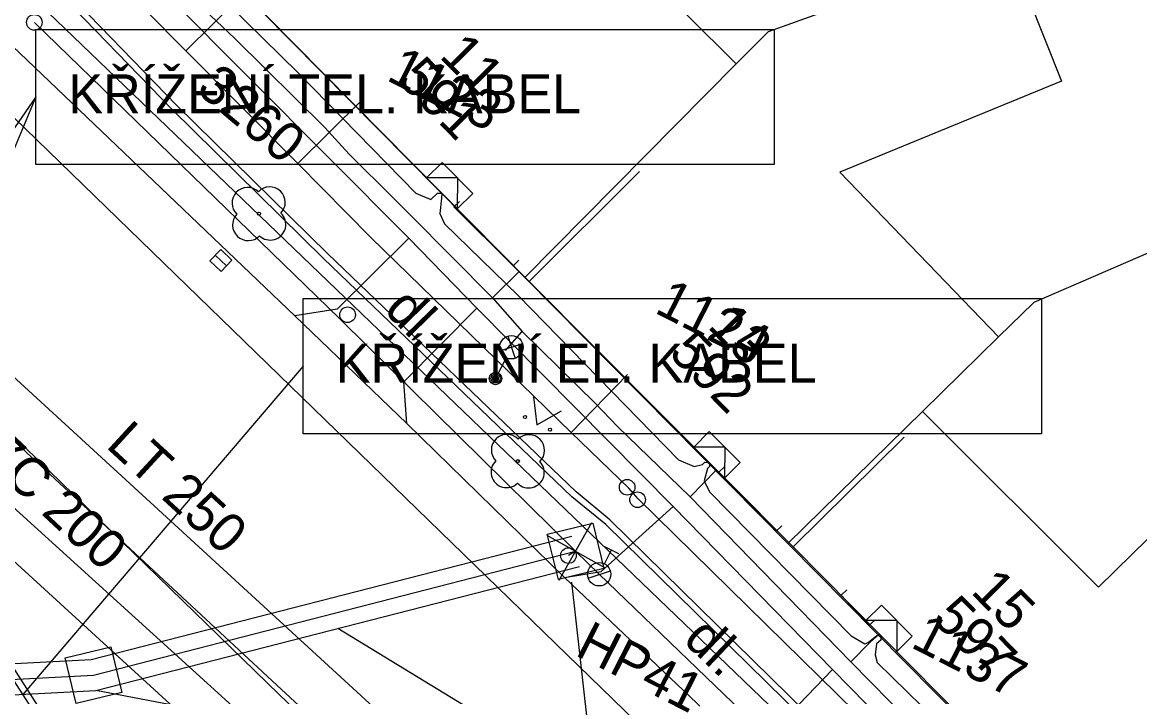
# Model space of a CAD drawing. Extents: x -601580 to 4, y -1204314 to 4.
# Drawn here: x -595811.49 to -595775.66, y -1203075.88 to -1203054.27 of the extents above; entities that cross this region are included whole.
import ezdxf

# ---------------------------------------------------------------- set-up
doc = ezdxf.new("R2010")
doc.units = 0
for name, color, linetype in [('00-EON NN', 7, 'Continuous'), ('00-EON VN', 7, 'Continuous'), ('00-INNOGY-NTL', 7, 'Continuous'), ('00-INNOGY-STL', 7, 'Continuous'), ('00-KN-HRANICE PARCEL', 7, 'Continuous'), ('00-KN-PARC. CISLA', 7, 'Continuous'), ('00-KN-VNITRNI KRESBA', 7, 'Continuous'), ('00-POLOHOPIS', 7, 'Continuous'), ('00-SITE KOM. KABEL', 7, 'Continuous'), ('00-VAK-KANAL-POTRUBI', 7, 'Continuous'), ('00-VAK-VODA-RAD IGIS', 7, 'Continuous'), ('11-REKONSTRUKCE  VYKOP', 7, 'Continuous'), ('11-REKONSTRUKCE VODOVOD', 7, 'Continuous'), ('11-REKONSTRUKCE VODOVOD POPIS', 7, 'Continuous'), ('Vrstva 22', 7, 'Continuous'), ('Vrstva 26', 7, 'Continuous'), ('Vrstva 27', 7, 'Continuous'), ('Vrstva 28', 7, 'Continuous'), ('Vrstva 31', 7, 'Continuous'), ('Vrstva 33', 7, 'Continuous'), ('Vrstva 36', 7, 'Continuous'), ('Vrstva 6', 7, 'Continuous'), ('Vrstva 9', 7, 'Continuous')]:
    doc.layers.add(name, color=color, linetype=linetype)

# ---------------------------------------------------------------- blocks, each defined once
blk = doc.blocks.new('6.560_600')
at = {"layer": 'Vrstva 33'}
for p, q in [((-0.265, 0.86), (0.265, 1.39)), ((-0.265, 1.39), (0.265, 0.86)), ((0, 0.75), (0, 0))]:
    blk.add_line(p, q, dxfattribs=at)
for centre, radius in [((0, 1.125), 0.375), ((0, 0), 0.2), ((0, 0), 0.145), ((0, 0), 0.0876)]:
    blk.add_circle(centre, radius, dxfattribs=at)
blk = doc.blocks.new('6.14A_526')
at = {"layer": 'Vrstva 28'}
blk.add_circle((0, 0), 0.25, dxfattribs=at)
blk = doc.blocks.new('6.14A_528')
at = {"layer": 'Vrstva 28'}
blk.add_circle((0, 0), 0.25, dxfattribs=at)
blk = doc.blocks.new('6.13_90')
at = {"layer": 'Vrstva 28'}
for p, q in [((-0.25, 0.875), (0.25, 0.875)), ((0, 0.375), (0, 0.875)), ((-0.258, -0.272), (0.272, 0.258))]:
    blk.add_line(p, q, dxfattribs=at)
blk.add_circle((0, 0), 0.375, dxfattribs=at)
blk = doc.blocks.new('6.14A_1032')
at = {"layer": 'Vrstva 28'}
blk.add_circle((0, 0), 0.25, dxfattribs=at)
blk = doc.blocks.new('3.13_550')
at = {"layer": 'Vrstva 22'}
blk.add_circle((0, 0), 0.05, dxfattribs=at)
for centre, start, end in [((0, 0.5), 0, 180), ((-0.5, 0), 90, 270), ((0.5, 0), 270, 90), ((0, -0.5), 180, 0)]:
    blk.add_arc(centre, 0.5, start, end, dxfattribs=at)
blk = doc.blocks.new('6.14B_26')
at = {"layer": 'Vrstva 31'}
blk.add_circle((0, 0), 0.25, dxfattribs=at)
blk = doc.blocks.new('6.14B_28')
at = {"layer": 'Vrstva 31'}
blk.add_circle((0, 0), 0.25, dxfattribs=at)
blk = doc.blocks.new('3.14_126')
at = {"layer": 'Vrstva 36'}
blk.add_lwpolyline([(-0.5, 0.75), (0, 0), (0.5, 0.75)], dxfattribs=at)
for centre in [(-0.45, 0.05), (0.449, 0.05)]:
    blk.add_circle(centre, 0.05, dxfattribs=at)
blk = doc.blocks.new('3.13_552')
at = {"layer": 'Vrstva 22'}
blk.add_circle((0, 0), 0.05, dxfattribs=at)
for centre, start, end in [((0, 0.5), 0.0001, 180.0001), ((-0.5, 0), 90.0001, 270.0001), ((0.5, 0), 270.0001, 90.0001), ((0, -0.5), 180.0001, 0.0001)]:
    blk.add_arc(centre, 0.5, start, end, dxfattribs=at)
blk = doc.blocks.new('6.30_316')
at = {"layer": 'Vrstva 27'}
blk.add_line((-0.251, 0), (0.251, 0), dxfattribs=at)
blk.add_lwpolyline([(-0.25, -0.25), (0.25, -0.25), (0.25, 0.25), (-0.25, 0.25)], close=True, dxfattribs=at)
blk = doc.blocks.new('VCHOD_220')
at = {"layer": 'Vrstva 6'}
blk.add_line((0, 0.25), (0, 0), dxfattribs=at)
blk = doc.blocks.new('VCHOD_222')
at = {"layer": 'Vrstva 6'}
blk.add_line((0, 0.25), (0, 0), dxfattribs=at)
blk = doc.blocks.new('VCHOD_232')
at = {"layer": 'Vrstva 6'}
blk.add_line((0, 0.25), (0, 0), dxfattribs=at)
blk = doc.blocks.new('VCHOD_234')
at = {"layer": 'Vrstva 6'}
blk.add_line((0, 0.25), (0, 0), dxfattribs=at)
blk = doc.blocks.new('VCHOD_236')
at = {"layer": 'Vrstva 6'}
blk.add_line((0, 0.25), (0, 0), dxfattribs=at)
blk = doc.blocks.new('VCHOD_238')
at = {"layer": 'Vrstva 6'}
blk.add_line((0, 0.25), (0, 0), dxfattribs=at)
blk = doc.blocks.new('NN630')
at = {"layer": 'Vrstva 9'}
for points in [[(-3, -700), (-703, 0)], [(-703, -700), (-703, 0), (697, 0), (697, -700)], [(-3, -700), (697, 0)], [(-703, -700), (697, -700)]]:
    blk.add_lwpolyline(points, dxfattribs=at)

msp = doc.modelspace()

# ---------------------------------------------------------------- linework, layer by layer
at = {"layer": '00-EON NN'}
for points in [[(-595807.769, -1203050.845), (-595802.632, -1203055.896), (-595798.868, -1203059.743), (-595798.383, -1203059.948), (-595798.175, -1203059.743), (-595798.036, -1203059.745), (-595798.051, -1203059.9), (-595798.099, -1203060.393), (-595797.945, -1203060.729), (-595795.587, -1203063.019), (-595790.447, -1203068.285), (-595789.943, -1203068.507), (-595789.672, -1203068.44), (-595789.599, -1203068.368), (-595789.463, -1203068.374), (-595789.455, -1203068.509), (-595789.517, -1203068.57), (-595789.624, -1203068.961), (-595789.457, -1203069.316), (-595784.907, -1203073.933), (-595784.475, -1203074.187), (-595784.36, -1203074.145), (-595784.083, -1203073.918), (-595783.945, -1203073.935), (-595783.955, -1203074.074), (-595784.093, -1203074.187), (-595784.138, -1203074.538), (-595784.072, -1203074.785), (-595778.784, -1203079.958)], [(-595815.196, -1203077.991), (-595810.664, -1203077.796), (-595810.514, -1203077.568), (-595810.521, -1203077.29), (-595818.396, -1203065.048)], [(-595818.186, -1203064.966), (-595810.322, -1203077.226)]]:
    msp.add_lwpolyline(points, dxfattribs=at)
at = {"layer": '00-EON VN'}
for points in [[(-595760.871, -1203101.681), (-595764.651, -1203097.866), (-595767.537, -1203095.108), (-595768.072, -1203094.701), (-595774.996, -1203087.828), (-595777.119, -1203085.48), (-595781.138, -1203081.897), (-595786.481, -1203076.538), (-595792.778, -1203070.359), (-595793.862, -1203069.471), (-595801.828, -1203061.833), (-595806.682, -1203057.06), (-595810.544, -1203053.073), (-595814.974, -1203048.551), (-595818.275, -1203045.3), (-595821.347, -1203042.557), (-595822.786, -1203041.014), (-595825.299, -1203038.468)], [(-595760.871, -1203101.398), (-595764.512, -1203097.724), (-595767.408, -1203094.956), (-595767.941, -1203094.55), (-595774.851, -1203087.69), (-595776.978, -1203085.338), (-595781.001, -1203081.751), (-595786.339, -1203076.397), (-595792.644, -1203070.21), (-595793.729, -1203069.321), (-595801.688, -1203061.689), (-595806.541, -1203056.919), (-595810.401, -1203052.933), (-595814.832, -1203048.41), (-595818.138, -1203045.154), (-595821.206, -1203042.414), (-595822.642, -1203040.877), (-595825.018, -1203038.468)]]:
    msp.add_lwpolyline(points, dxfattribs=at)
at = {"layer": '00-INNOGY-NTL'}
msp.add_lwpolyline([(-595762.941, -1203115.548), (-595765.714, -1203112.603), (-595775.206, -1203103.101), (-595780.897, -1203097.925), (-595784.824, -1203094.354), (-595785.087, -1203094.12), (-595803.909, -1203076.96), (-595804.291, -1203076.608), (-595814.585, -1203067.271)], dxfattribs=at)
at = {"layer": '00-INNOGY-STL'}
for p, q in [((-595806.24, -1203055.181), (-595804.204, -1203053.165)), ((-595802.649, -1203058.794), (-595800.603, -1203056.761)), ((-595793.884, -1203067.409), (-595792.077, -1203065.558))]:
    msp.add_line(p, q, dxfattribs=at)
msp.add_lwpolyline([(-595760.781, -1203100.291), (-595764.19, -1203096.85), (-595766.995, -1203094.007), (-595771.253, -1203089.718), (-595775.293, -1203085.663), (-595776.827, -1203084.156), (-595776.976, -1203084.01), (-595783.485, -1203077.642), (-595785.377, -1203075.781), (-595787.059, -1203074.132), (-595789.987, -1203071.263), (-595791.739, -1203069.545), (-595792.037, -1203069.203), (-595793.884, -1203067.409), (-595800.309, -1203061.164), (-595802.649, -1203058.794), (-595806.24, -1203055.181), (-595812.629, -1203048.752), (-595814.387, -1203046.982), (-595815.439, -1203045.918), (-595816.171, -1203045.175), (-595817.805, -1203043.496), (-595822.695, -1203038.468)], dxfattribs=at)
at = {"layer": '00-KN-HRANICE PARCEL'}
for p, q in [((-595803.82, -1203053.911), (-595795.372, -1203062.443)), ((-595786.942, -1203070.967), (-595795.372, -1203062.443)), ((-595819.053, -1203064.872), (-595804.931, -1203077.775)), ((-595786.942, -1203070.967), (-595778.499, -1203079.508))]:
    msp.add_line(p, q, dxfattribs=at)
for points in [[(-595842.348, -1203038.468), (-595816.441, -1203063.004), (-595803.248, -1203075.816), (-595776.251, -1203101.694), (-595760.871, -1203116.518)], [(-595760.871, -1203101.762), (-595821.557, -1203043.476), (-595826.723, -1203038.468)], [(-595787.564, -1203054.558), (-595780.206, -1203051.92), (-595779.892, -1203051.81), (-595776.968, -1203050.763), (-595776.735, -1203050.68)], [(-595795.372, -1203062.443), (-595788.6, -1203055.601), (-595787.564, -1203054.558)], [(-595771.095, -1203059.813), (-595773.24, -1203060.741), (-595774.604, -1203061.326), (-595779.05, -1203063.248)], [(-595779.05, -1203063.248), (-595780.185, -1203064.353), (-595782.622, -1203066.736), (-595786.942, -1203070.967)]]:
    msp.add_lwpolyline(points, dxfattribs=at)
at = {"layer": '00-KN-VNITRNI KRESBA'}
for p, q in [((-595779.892, -1203051.81), (-595778.166, -1203056.157)), ((-595788.6, -1203055.601), (-595790.176, -1203054.024)), ((-595778.166, -1203056.157), (-595785.272, -1203059.069)), ((-595780.185, -1203064.353), (-595785.272, -1203059.069)), ((-595782.622, -1203066.736), (-595776.984, -1203072.368)), ((-595776.984, -1203072.368), (-595774.146, -1203069.594))]:
    msp.add_line(p, q, dxfattribs=at)
at = {"layer": '00-POLOHOPIS'}
for p, q in [((-595799.095, -1203061.184), (-595809.352, -1203050.885)), ((-595812.597, -1203054.281), (-595802.75, -1203063.672)), ((-595797.645, -1203060.182), (-595795.743, -1203062.072)), ((-595799.095, -1203061.184), (-595801.386, -1203063.459)), ((-595796.913, -1203063.425), (-595799.095, -1203061.184)), ((-595801.386, -1203063.459), (-595802.75, -1203063.672)), ((-595802.75, -1203063.672), (-595799.158, -1203067.121)), ((-595799.252, -1203065.795), (-595796.913, -1203063.425)), ((-595790.622, -1203069.789), (-595796.913, -1203063.425)), ((-595799.158, -1203067.121), (-595799.252, -1203065.795)), ((-595799.158, -1203067.121), (-595794.097, -1203072.057)), ((-595789.152, -1203068.684), (-595787.316, -1203070.578)), ((-595792.93, -1203071.874), (-595790.622, -1203069.789)), ((-595785.505, -1203075.007), (-595790.622, -1203069.789)), ((-595794.097, -1203072.057), (-595792.93, -1203071.874)), ((-595794.097, -1203072.057), (-595787.604, -1203078.223)), ((-595785.235, -1203072.627), (-595784.33, -1203073.595)), ((-595787.449, -1203077.019), (-595785.505, -1203075.007)), ((-595779.363, -1203081.258), (-595785.505, -1203075.007))]:
    msp.add_line(p, q, dxfattribs=at)
for points in [[(-595791.695, -1203059.045), (-595795.238, -1203062.572), (-595803.703, -1203054.018), (-595800.149, -1203050.501)], [(-595774.758, -1203076.11), (-595778.313, -1203079.625), (-595786.77, -1203071.08), (-595783.216, -1203067.563), (-595786.77, -1203071.08), (-595795.238, -1203062.572), (-595791.695, -1203059.045)]]:
    msp.add_lwpolyline(points, dxfattribs=at)
at = {"layer": '00-SITE KOM. KABEL'}
for points in [[(-595808.805, -1203050.565), (-595805.654, -1203053.852), (-595804.672, -1203054.79), (-595801.791, -1203057.638), (-595801.001, -1203058.489), (-595799.567, -1203059.926)], [(-595805.654, -1203053.852), (-595804.672, -1203054.79)], [(-595801.791, -1203057.638), (-595801.001, -1203058.489)], [(-595799.567, -1203059.926), (-595799.052, -1203060.435), (-595796.415, -1203063.102)], [(-595799.052, -1203060.435), (-595796.415, -1203063.102)], [(-595795.554, -1203062.25), (-595796.415, -1203063.102)], [(-595796.415, -1203063.102), (-595795.461, -1203064.182)], [(-595795.993, -1203064.787), (-595795.461, -1203064.182)], [(-595795.461, -1203064.182), (-595793.117, -1203066.476), (-595792.407, -1203067.219), (-595790.075, -1203069.472)], [(-595793.117, -1203066.476), (-595792.407, -1203067.219)], [(-595789.224, -1203068.615), (-595790.075, -1203069.472)], [(-595790.075, -1203069.472), (-595787.754, -1203071.855)], [(-595790.075, -1203069.472), (-595787.754, -1203071.855), (-595784.917, -1203074.77)], [(-595784.016, -1203073.882), (-595784.3, -1203074.13), (-595784.917, -1203074.77)], [(-595784.917, -1203074.77), (-595783.031, -1203076.684), (-595781.583, -1203078.095), (-595779.799, -1203079.968), (-595779.837, -1203080.836), (-595776.742, -1203083.904), (-595775.549, -1203085.219), (-595774.452, -1203086.237)]]:
    msp.add_lwpolyline(points, dxfattribs=at)
at = {"layer": '00-VAK-KANAL-POTRUBI'}
msp.add_lwpolyline([(-595813.98, -1203055.172), (-595782.566, -1203085.649), (-595782.549, -1203085.666)], dxfattribs=at)
at = {"layer": '00-VAK-VODA-RAD IGIS'}
for points in [[(-595843.084, -1203038.468), (-595820.305, -1203059.743), (-595803.325, -1203075.511), (-595779.774, -1203097.299), (-595761.551, -1203118.402), (-595760.871, -1203119.013)], [(-595760.871, -1203113.966), (-595772.904, -1203101.952), (-595792.826, -1203082.998), (-595815.713, -1203062.017), (-595834.95, -1203043.866), (-595840.826, -1203038.468)], [(-595801.227, -1203063.842), (-595801.313, -1203063.759), (-595811.101, -1203054.268)], [(-595793.747, -1203071.222), (-595801.227, -1203063.842)], [(-595793.747, -1203071.222), (-595793.978, -1203071.358)], [(-595792.99, -1203071.959), (-595793.747, -1203071.222)], [(-595792.99, -1203071.959), (-595793.018, -1203071.979)], [(-595776.078, -1203088.488), (-595787.568, -1203077.172), (-595792.99, -1203071.959)]]:
    msp.add_lwpolyline(points, dxfattribs=at)
at = {"layer": '11-REKONSTRUKCE  VYKOP'}
for points in [[(-596035.98, -1203084.309), (-595992.387, -1203082.434), (-595953.125, -1203080.892), (-595913.28, -1203079.386), (-595837.431, -1203076.164), (-595809.28, -1203074.695), (-595793.871, -1203070.737)], [(-596035.937, -1203085.308), (-595992.346, -1203083.433), (-595953.087, -1203081.891), (-595913.24, -1203080.385), (-595837.383, -1203077.163), (-595809.128, -1203075.689), (-595793.622, -1203071.706)]]:
    msp.add_lwpolyline(points, dxfattribs=at)
at = {"layer": '11-REKONSTRUKCE VODOVOD'}
msp.add_lwpolyline([(-596035.959, -1203084.809), (-595992.367, -1203082.934), (-595953.106, -1203081.392), (-595913.26, -1203079.886), (-595837.407, -1203076.663), (-595809.204, -1203075.192), (-595793.747, -1203071.222)], dxfattribs=at)
at = {"layer": '11-REKONSTRUKCE VODOVOD POPIS'}
for p, q in [((-595811.054, -1203056.66), (-595824.484, -1203075.989)), ((-595811.054, -1203056.66), (-595819.031, -1203075.705)), ((-595802.483, -1203065.288), (-595811.472, -1203075.811)), ((-595794.268, -1203072.146), (-595793.226, -1203070.298)), ((-595809.28, -1203074.695), (-595793.871, -1203070.737)), ((-595794.671, -1203070.701), (-595792.823, -1203071.743)), ((-595809.128, -1203075.689), (-595793.622, -1203071.706)), ((-595793.137, -1203078.71), (-595793.867, -1203072.207)), ((-595793.137, -1203078.71), (-595801.375, -1203073.697)), ((-595793.137, -1203078.71), (-595809.128, -1203075.689))]:
    msp.add_line(p, q, dxfattribs=at)
for points in [[(-595811.054, -1203054.492), (-595787.377, -1203054.492), (-595787.377, -1203058.827), (-595811.054, -1203058.827)], [(-595802.483, -1203063.12), (-595778.806, -1203063.12), (-595778.806, -1203067.455), (-595802.483, -1203067.455)], [(-595794.653, -1203070.67), (-595793.195, -1203070.316), (-595792.841, -1203071.774), (-595794.299, -1203072.127)], [(-595810.109, -1203074.64), (-595808.652, -1203074.286), (-595808.298, -1203075.744), (-595809.755, -1203076.098)]]:
    msp.add_lwpolyline(points, close=True, dxfattribs=at)

# ---------------------------------------------------------------- block references
at = {"layer": '00-POLOHOPIS', "rotation": -26.986336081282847}
for name, p in [('6.14A_526', (-595811.101, -1203054.268)), ('6.14A_1032', (-595801.056, -1203063.641)), ('6.560_600', (-595796.314, -1203065.684)), ('3.14_126', (-595794.989, -1203067.165)), ('6.14A_528', (-595793.978, -1203071.358)), ('6.13_90', (-595792.99, -1203071.959))]:
    msp.add_blockref(name, p, dxfattribs=at)
at = {"layer": '00-POLOHOPIS'}
for name, p, xscale, yscale, rotation in [('3.13_552', (-595803.9, -1203060.402), 1.0000006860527, 1.0000006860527, -43.51895991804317), ('VCHOD_222', (-595797.645, -1203060.182), 0.9999987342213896, 0.9999987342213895, -44.84004196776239), ('6.30_316', (-595805.117, -1203061.904), 0.9999994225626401, 0.9999994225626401, -43.64203412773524), ('VCHOD_220', (-595795.743, -1203062.072), 0.9999987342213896, 0.9999987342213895, -44.84004196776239), ('3.13_550', (-595795.599, -1203068.333), 0.9999989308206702, 0.9999989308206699, -45.76299008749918), ('VCHOD_238', (-595789.152, -1203068.684), 1.0000016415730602, 1.0000016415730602, -45.88161760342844), ('6.14B_26', (-595792.093, -1203069.169), 0.9999989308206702, 0.9999989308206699, -45.76299008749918), ('6.14B_28', (-595791.76, -1203069.57), 0.9999989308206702, 0.9999989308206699, -45.76299008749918), ('VCHOD_236', (-595787.316, -1203070.578), 1.0000016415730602, 1.0000016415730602, -45.88161760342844), ('VCHOD_234', (-595785.235, -1203072.627), 1.00000097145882, 1.0000009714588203, -46.93971838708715), ('VCHOD_232', (-595784.33, -1203073.595), 1.00000097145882, 1.0000009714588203, -46.93971838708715)]:
    msp.add_blockref(name, p, dxfattribs=dict(at, xscale=xscale, yscale=yscale, rotation=rotation))
at = {"layer": 'Vrstva 26'}
for p, xscale, yscale, rotation in [((-595798.036, -1203059.745), 0.001, 0.0010000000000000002, 134.70223330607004), ((-595789.464, -1203068.375), 0.0010000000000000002, 0.0010000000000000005, 134.8654082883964), ((-595783.945, -1203073.935), 0.001, 0.0010000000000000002, 134.70392215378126)]:
    msp.add_blockref('NN630', p, dxfattribs=dict(at, xscale=xscale, yscale=yscale, rotation=rotation))

# ---------------------------------------------------------------- texts
at = {"layer": '00-KN-PARC. CISLA'}
for s, rotation, p in [('1123', 333.0137, (-595799.849, -1203056.101)), ('3260', 320.0137, (-595805.953, -1203056.469)), ('1124', 333.0137, (-595791.254, -1203063.553)), ('1137', 333.0137, (-595783.037, -1203074.28))]:
    msp.add_text(s, height=1.25, rotation=rotation, dxfattribs=at).set_placement(p)
at = {"layer": '00-POLOHOPIS'}
for s, rotation, p in [('11', 314.7022, (-595798.144, -1203055.371)), ('591', 314.7022, (-595799.497, -1203056.136)), ('dl.', 314.237, (-595799.921, -1203063.516)), ('13', 314.8655, (-595789.55, -1203064.035)), ('592', 314.8655, (-595790.801, -1203064.905)), ('15', 314.7038, (-595781.104, -1203072.541)), ('597', 314.7038, (-595782.353, -1203073.41)), ('dl.', 316.4811, (-595790.335, -1203074.11))]:
    msp.add_text(s, height=1.25, rotation=rotation, dxfattribs=at).set_placement(p)
at = {"layer": '00-VAK-VODA-RAD IGIS'}
for s, rotation, p in [('AZC 200', 316.9537, (-595813.693, -1203067.405)), ('LT 250', 317.4237, (-595808.844, -1203067.866)), ('HP41', 333.0137, (-595793.8, -1203074.533))]:
    msp.add_text(s, height=1.25, rotation=rotation, dxfattribs=at).set_placement(p)
at = {"layer": '11-REKONSTRUKCE VODOVOD POPIS'}
for s, p in [('KŘÍŽENÍ TEL. KABEL', (-595810.011, -1203057.183)), ('KŘÍŽENÍ EL. KABEL', (-595801.439, -1203065.812))]:
    msp.add_text(s, height=1.25, dxfattribs=at).set_placement(p)

doc.saveas('drawing.dxf')
